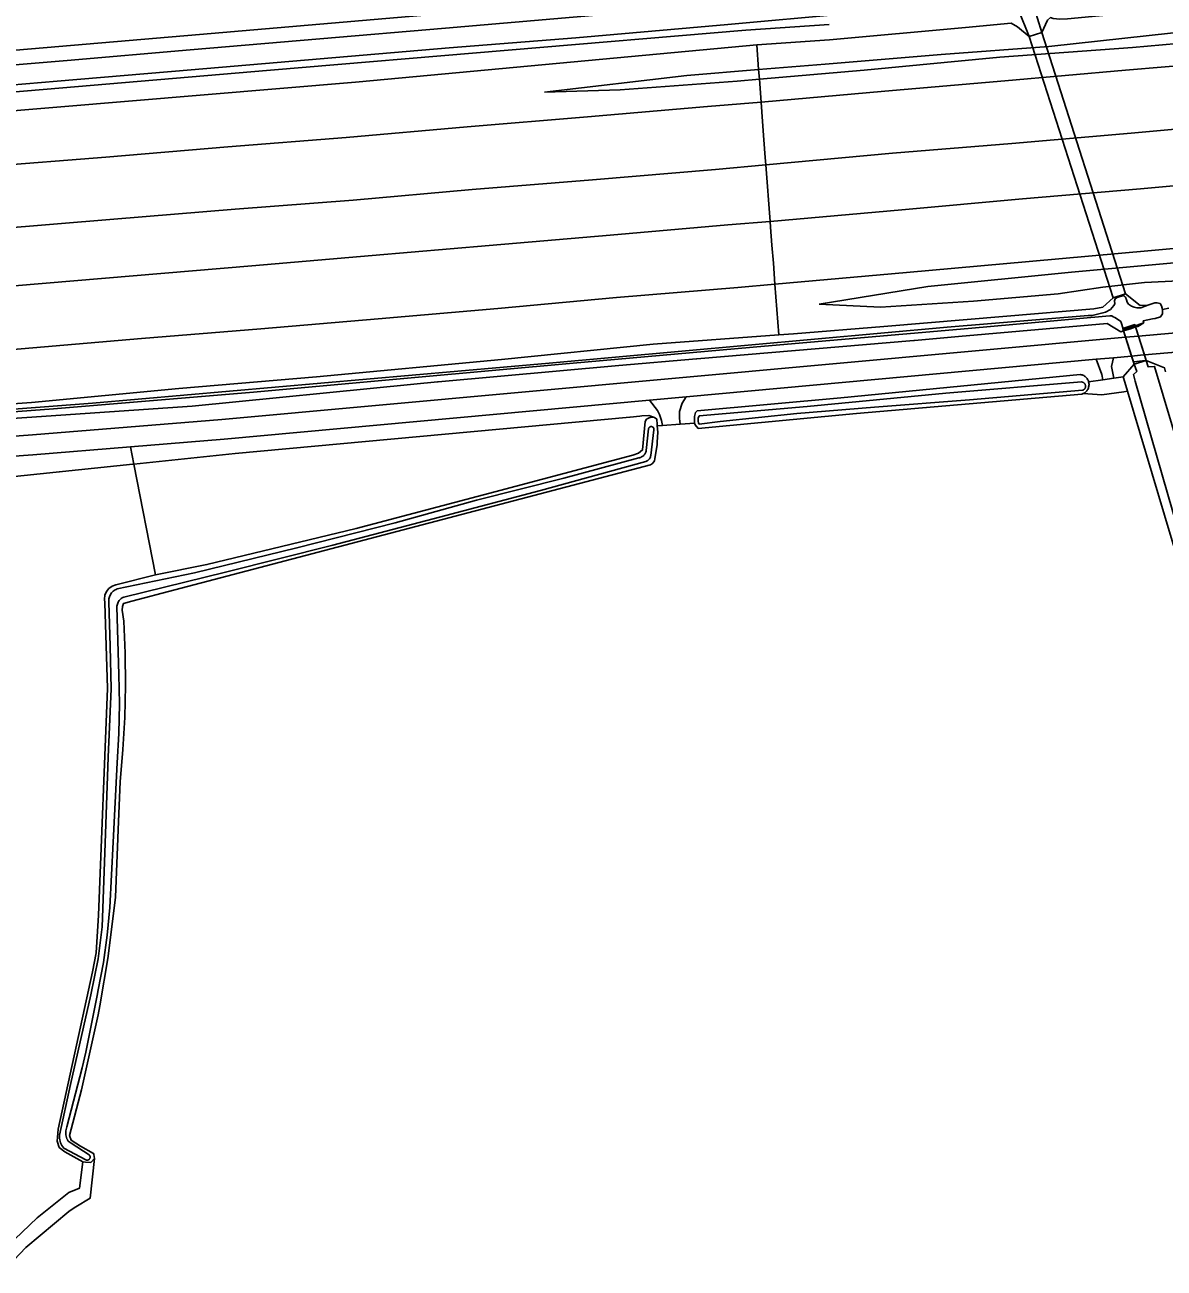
# Model space of a CAD drawing. Extents: x 126000 to 131009, y 393000 to 395500.
# Drawn here: x 129342.4 to 129570, y 394312.5 to 394560.9 of the extents above; entities that cross this region are included whole.
import ezdxf

# ---------------------------------------------------------------- set-up
doc = ezdxf.new("R2010")
doc.units = 0
for name, color, linetype in [('gg-knt-BGT kruinlijn', 7, 'Continuous'), ('gg-knt-verharding', 7, 'Continuous'), ('gg-kntw-bovenkant insteek waterloop', 7, 'Continuous'), ('gg-kntw-waterlijn', 7, 'Continuous'), ('gg-kwrk-duiker nz vlak', 7, 'Continuous'), ('gt-grn-groengrens', 7, 'Continuous'), ('gt-grn-vlakafsluiter', 7, 'Continuous'), ('gt-grn-weggrens', 7, 'Continuous'), ('gx-grn-maaiveld', 7, 'Continuous')]:
    doc.layers.add(name, color=color, linetype=linetype)

msp = doc.modelspace()

# ---------------------------------------------------------------- linework, layer by layer
at = {"layer": 'gg-knt-BGT kruinlijn'}
for p, q in [((129589.69, 394558.71), (129563.67, 394556.39)), ((129563.67, 394556.39), (129537.16, 394554.44)), ((129537.16, 394554.44), (129510.04, 394551.88)), ((129484.7, 394549.69), (129461.34, 394547.9)), ((129489.11, 394550.07), (129484.7, 394549.69)), ((129489.11, 394550.07), (129510.04, 394551.88)), ((129461.34, 394547.9), (129446.17, 394547.44)), ((129551.43, 394511.49), (129579.63, 394514.11)), ((129522.75, 394508.66), (129551.43, 394511.49)), ((129501.04, 394505.08), (129522.75, 394508.66))]:
    msp.add_line(p, q, dxfattribs=at)
at = {"layer": 'gg-knt-verharding'}
for points in [[(129313.83, 394550.65), (129325.97, 394551.7), (129350.84, 394553.79), (129375.43, 394555.89), (129401.31, 394558.13), (129426.45, 394560.27), (129451.91, 394562.48), (129482.06, 394565.02), (129504.94, 394567), (129528.77, 394569.03), (129534.79, 394569.56)], [(129221.42, 394538.98), (129229.52, 394539.66), (129254.56, 394541.67), (129272.68, 394543.18), (129297.26, 394545.24), (129323.78, 394547.53), (129348.86, 394549.63), (129375.62, 394551.9), (129427.16, 394556.34), (129452.46, 394558.29), (129482.78, 394561.01), (129506.31, 394563.09), (129531.01, 394565.23), (129536.07, 394565.68)], [(129873.64, 394523.74), (129871.21, 394523.58), (129844.18, 394521.66), (129818.24, 394520.06), (129784.19, 394517.78), (129759.3, 394515.64), (129732.93, 394513.22), (129706.88, 394510.89), (129657.07, 394506.47), (129631.07, 394504.29), (129605.65, 394502.27), (129580.54, 394500.13), (129564.82, 394498.74)], [(129873.39, 394519.87), (129836.6, 394517.3), (129810.32, 394515.65), (129784.11, 394513.89), (129758.59, 394511.72), (129736.18, 394509.71), (129685.62, 394505.1), (129660.98, 394503.02), (129635.31, 394500.73), (129608.05, 394498.61), (129566.02, 394494.97)]]:
    msp.add_lwpolyline(points, dxfattribs=at)
at = {"layer": 'gg-kntw-bovenkant insteek waterloop'}
for p, q in [((129543, 394558.61), (129545.5, 394559.39)), ((129559.75, 394506.35), (129562.22, 394507.2)), ((129563.97, 394493.11), (129561.8, 394490.57))]:
    msp.add_line(p, q, dxfattribs=at)
for points in [[(129503.07, 394561.01), (129486.42, 394559.88), (129391.44, 394551.89), (129300.59, 394544.15), (129255.02, 394540.42)], [(129566.72, 394504.94), (129565.16, 394504.87), (129562.22, 394507.2)], [(129566.37, 394493.88), (129570.01, 394492.4), (129570.25, 394491.58)], [(129561.8, 394490.57), (129562.11, 394489.55), (129562.66, 394487.71)], [(129562.66, 394487.71), (129570.03, 394462.96), (129580.04, 394429.62)]]:
    msp.add_lwpolyline(points, dxfattribs=at)
at = {"layer": 'gg-kntw-waterlijn'}
for points in [[(129581.6, 394430.08), (129581.56, 394430.2), (129571.69, 394463.6), (129564.19, 394489.7), (129563.81, 394491.03), (129564.47, 394491.66), (129563.97, 394493.11)], [(129566.37, 394493.88), (129566.76, 394492.6), (129568.05, 394492.67), (129576.67, 394463.69), (129579.83, 394453.7), (129586.15, 394431.41)]]:
    msp.add_lwpolyline(points, dxfattribs=at)
at = {"layer": 'gg-kwrk-duiker nz vlak'}
for p, q in [((129559.75, 394506.35), (129543, 394558.61)), ((129545.5, 394559.39), (129562.22, 394507.2))]:
    msp.add_line(p, q, dxfattribs=at)
msp.add_lwpolyline([(129563.97, 394493.11), (129566.37, 394493.88), (129564.09, 394501.03), (129561.71, 394500.25), (129563.97, 394493.11)], dxfattribs=at)
at = {"layer": 'gt-grn-groengrens'}
msp.add_lwpolyline([(129312.45, 394553.49), (129377.27, 394558.96), (129528.5, 394572.06), (129531.48, 394572.39)], dxfattribs=at)
at = {"layer": 'gt-grn-vlakafsluiter'}
for p, q in [((129545.5, 394559.39), (129543.8, 394565.01)), ((129543, 394558.61), (129540.8, 394564.02))]:
    msp.add_line(p, q, dxfattribs=at)
at = {"layer": 'gt-grn-weggrens'}
msp.add_line((129566.02, 394494.97), (129564.82, 394498.74), dxfattribs=at)
at = {"layer": 'gx-grn-maaiveld'}
for p, q in [((129488.58, 394556.93), (129503.09, 394557.91)), ((129488.96, 394551.97), (129488.58, 394556.93)), ((129489.11, 394550.07), (129488.96, 394551.97)), ((129489.11, 394550.07), (129489.45, 394545.49)), ((129490.41, 394532.95), (129491.27, 394521.64)), ((129492.23, 394509.09), (129493, 394498.99)), ((129570.91, 394504.3), (129569.62, 394504.07)), ((129564.82, 394498.74), (129564.24, 394500.55)), ((129562.26, 394498.51), (129561.86, 394499.77)), ((129563.44, 394494.74), (129562.26, 394498.51)), ((129556.41, 394494.11), (129474.46, 394486.59)), ((129556.41, 394494.11), (129559.81, 394494.42)), ((129563.44, 394494.74), (129559.81, 394494.42)), ((129563.44, 394494.74), (129563.97, 394493.11)), ((129566.37, 394493.88), (129566.02, 394494.97)), ((129557.74, 394489.99), (129559.89, 394490.3)), ((129559.89, 394490.3), (129561.8, 394490.57)), ((129557.74, 394489.99), (129554.88, 394489.59)), ((129474.46, 394486.59), (129467.17, 394485.92)), ((129469.76, 394480.87), (129468.73, 394480.79)), ((129473.26, 394481.14), (129469.76, 394480.87)), ((129473.26, 394481.14), (129474.3, 394481.22)), ((129476.18, 394481.33), (129474.3, 394481.22)), ((129364.19, 394473.15), (129363.51, 394476.61)), ((129364.19, 394473.15), (129368.51, 394451.05))]:
    msp.add_line(p, q, dxfattribs=at)
for points in [[(129796.94, 394583.93), (129771.67, 394581.37), (129757.06, 394580.4), (129699.49, 394575.47), (129648.98, 394571), (129620.38, 394568.76), (129593.55, 394566.27), (129550.66, 394562.12), (129549.12, 394562.04), (129547.76, 394562.18), (129547.24, 394562.35), (129546.65, 394561.84), (129545.5, 394559.39)], [(129489.45, 394545.49), (129514.15, 394547.64), (129538.16, 394549.73), (129562.22, 394551.83), (129585.99, 394553.89), (129609.88, 394555.94), (129633.89, 394558.09), (129657.94, 394560.26), (129681.84, 394562.33), (129705.59, 394564.49), (129729.59, 394566.68), (129753.45, 394568.78), (129777, 394570.88), (129801.54, 394573.02), (129825.36, 394575.37), (129849.17, 394577.59), (129862.85, 394578.94)], [(129488.96, 394551.97), (129502.26, 394553.07), (129525.39, 394555.01), (129546.92, 394556.61), (129571.8, 394559.33), (129597.72, 394561.82), (129621.07, 394564), (129647.99, 394566.35), (129674.03, 394568.64), (129700.75, 394570.91), (129728.94, 394573.66), (129759.68, 394576.29), (129766.21, 394574.8)], [(129490.41, 394532.95), (129515.68, 394535.26), (129539.55, 394537.23), (129563.35, 394539.26), (129587.5, 394541.49), (129611.29, 394543.49), (129635.23, 394545.73), (129659.25, 394547.77), (129682.95, 394549.87), (129706.9, 394551.99), (129730.93, 394554.13), (129754.65, 394556.18), (129778.77, 394558.3), (129804.09, 394560.55)], [(129503.09, 394557.91), (129530.31, 394560.41), (129539.37, 394561.24), (129540.7, 394560.5), (129543, 394558.61)], [(129488.58, 394556.93), (129477.91, 394555.93), (129408.46, 394549.44), (129318.48, 394541.96), (129258.6, 394537.09)], [(129865.31, 394555.86), (129850.33, 394554.46), (129826.6, 394552.21), (129802.81, 394549.97), (129779.17, 394547.81), (129755.54, 394545.62), (129731.72, 394543.4), (129707.93, 394541.18), (129684.07, 394538.96), (129660.51, 394536.78), (129636.62, 394534.63), (129613.04, 394532.48), (129589.25, 394530.34), (129565.21, 394528.16), (129541.7, 394526.15), (129517.59, 394523.97), (129491.27, 394521.64)], [(129446.17, 394547.44), (129474.62, 394550.78), (129488.96, 394551.97)], [(129489.45, 394545.49), (129478.77, 394544.58), (129454.76, 394542.52), (129430.73, 394540.53), (129406.55, 394538.44), (129382.96, 394536.52), (129358.61, 394534.48), (129334.86, 394532.59), (129311.42, 394530.73), (129290.34, 394529.05), (129282.88, 394528.56), (129275.05, 394528.21), (129263.6, 394527.78), (129239.25, 394526.49), (129215.04, 394525.43), (129191.88, 394524.43), (129187.51, 394524.22), (129178.95, 394523.6), (129155.11, 394521.67), (129128.61, 394519.58)], [(129489.45, 394545.49), (129489.75, 394541.62), (129490.03, 394537.96), (129490.3, 394534.41), (129490.41, 394532.95)], [(129492.23, 394509.09), (129518.53, 394511.47), (129543.02, 394513.62), (129567.43, 394515.8), (129590.31, 394517.93), (129614.37, 394520.05), (129637.78, 394522.25), (129661.62, 394524.37), (129685.68, 394526.47), (129709.24, 394528.71), (129732.82, 394530.9), (129756.85, 394533.14), (129780.62, 394535.31), (129804.43, 394537.49), (129827.65, 394539.52), (129851.77, 394541.91), (129866.66, 394543.23)], [(129131.43, 394503.56), (129144.56, 394504.57), (129168.48, 394506.49), (129192.7, 394508.43), (129216.69, 394510.39), (129240.46, 394512.3), (129264.21, 394514.21), (129288.18, 394516.22), (129312.1, 394518.14), (129336.01, 394520.09), (129360.16, 394522.09), (129384.41, 394524.09), (129407.95, 394525.91), (129431.74, 394528), (129455.75, 394529.96), (129480.36, 394532.01), (129490.41, 394532.95)], [(129691.9, 394522.58), (129670.2, 394517.34), (129648.64, 394515.46), (129626.5, 394513.74), (129603.11, 394511.78), (129578.36, 394510.03), (129566.01, 394509.41), (129557.7, 394508.54), (129548.78, 394507.18), (129531.91, 394505.71), (129513.3, 394504.53), (129501.04, 394505.08)], [(129491.27, 394521.64), (129482.79, 394520.96), (129459.29, 394518.92), (129435.13, 394516.85), (129411.76, 394514.86), (129387.76, 394512.78), (129364.05, 394510.8), (129340.34, 394508.8), (129316.65, 394506.81), (129292.77, 394504.76), (129268.8, 394502.77), (129245.35, 394500.9), (129221.58, 394498.93), (129197.72, 394496.99), (129173.95, 394495.02), (129150.22, 394493.14), (129133.51, 394491.77)], [(129492.23, 394509.09), (129491.91, 394513.27), (129491.63, 394516.91), (129491.36, 394520.47), (129491.27, 394521.64)], [(129492.23, 394509.09), (129484.78, 394508.47), (129460.59, 394506.43), (129436.87, 394504.27), (129412.97, 394502.18), (129389.56, 394500.17), (129365.7, 394498.26), (129341.68, 394496.21), (129317.97, 394494.24), (129294.26, 394492.11), (129270.49, 394490.23), (129246.78, 394488.31), (129223, 394486.48), (129199.12, 394484.46), (129175.34, 394482.47), (129151.74, 394480.57), (129135.71, 394479.32)], [(129296.44, 394480.83), (129355.95, 394485.32), (129447.15, 394493.34), (129526.62, 394500.49), (129554.8, 394502.84), (129555.61, 394502.88), (129556.39, 394503.05), (129557.74, 394503.36), (129558.24, 394503.51), (129559.22, 394504.05), (129559.92, 394504.82), (129560.13, 394505.19), (129560.01, 394505.81), (129560.2, 394506.16), (129560.57, 394506.43), (129561.17, 394506.62), (129561.48, 394506.74), (129561.7, 394506.84), (129562.05, 394506.72), (129562.24, 394506.48), (129562.42, 394505.96), (129562.59, 394505.52), (129562.84, 394505.13), (129563.43, 394504.71), (129564, 394504.49), (129564.51, 394504.37), (129565.31, 394504.4), (129566.72, 394504.94)], [(129513.95, 394500.62), (129538.54, 394502.73), (129555.91, 394504.18), (129557.68, 394504.5), (129559.75, 394506.35)], [(129569.62, 394504.07), (129569.42, 394504.77), (129569.16, 394505.24), (129568.51, 394505.39), (129568.12, 394505.4), (129566.72, 394504.94)], [(129565.93, 394501.4), (129561.86, 394500.01), (129561.34, 394501.64), (129560.67, 394502.1), (129560.13, 394502.45), (129559.77, 394502.61), (129559.5, 394502.75), (129559.12, 394502.8), (129558.31, 394502.74), (129530.84, 394500.28), (129490.14, 394496.73), (129451.92, 394493.34), (129420.31, 394490.45), (129388.1, 394487.51), (129348.14, 394484.18), (129315.02, 394481.73), (129257.72, 394476.91), (129217.32, 394473.38), (129160.09, 394468.29), (129092.62, 394463.14), (129040.23, 394459.1)], [(129569.62, 394504.07), (129569.66, 394503.18), (129569.24, 394502.57), (129568.17, 394502.24), (129567.65, 394502.18), (129565.79, 394501.8), (129565.93, 394501.4)], [(129232.46, 394473.37), (129267.82, 394476.57), (129267.94, 394476.58), (129285.95, 394478.21), (129317.83, 394480.61), (129318.07, 394480.63), (129337.91, 394482.12), (129375.82, 394484.75), (129420.12, 394489.16), (129424.84, 394489.59), (129424.93, 394489.6), (129461.03, 394492.84), (129476.54, 394494.17), (129476.6, 394494.17), (129519.94, 394497.87), (129520.12, 394497.88), (129528.91, 394498.63), (129558.58, 394501.23), (129561.32, 394499.6), (129561.86, 394499.77)], [(129493, 394498.99), (129495.96, 394499.21), (129513.95, 394500.62)], [(129561.86, 394499.77), (129561.86, 394499.77), (129563.42, 394500.28), (129564.23, 394500.55), (129564.24, 394500.55)], [(129565.93, 394501.4), (129564.68, 394500.66), (129564.24, 394500.55)], [(129562.26, 394498.51), (129381.76, 394482.07), (129343.94, 394479.02), (129266.71, 394473.26), (129250.77, 394472.21), (129249.64, 394472.06), (129248.53, 394471.81), (129247.44, 394471.47), (129246.39, 394471.03), (129245.37, 394470.51), (129244.41, 394469.91), (129243.49, 394469.22), (129242.64, 394468.46), (129241.86, 394467.63), (129242.51, 394467.1)], [(129437.64, 394494.06), (129467.92, 394497.12), (129493, 394498.99)], [(129564.82, 394498.74), (129563.97, 394498.66), (129562.26, 394498.51)], [(129176.34, 394472.02), (129203.32, 394474.14), (129235.67, 394476.64), (129260.64, 394478.55), (129286.9, 394481.18), (129314.2, 394483.35), (129343.76, 394485.47), (129373.18, 394488.24), (129400.64, 394490.59), (129437.64, 394494.06)], [(129557.74, 394489.99), (129557.5, 394491.05), (129556.41, 394494.11)], [(129559.81, 394494.42), (129559.41, 394492.65), (129559.89, 394490.3)], [(129566.02, 394494.97), (129565.25, 394494.9), (129563.44, 394494.74)], [(129566.37, 394493.88), (129565.62, 394493.8), (129563.9, 394493.62), (129563.97, 394493.11)], [(129554.88, 394489.59), (129554.82, 394489.76), (129554.75, 394489.93), (129554.66, 394490.09), (129554.56, 394490.24), (129554.45, 394490.38), (129554.33, 394490.51), (129554.19, 394490.63), (129554.04, 394490.74), (129553.89, 394490.83), (129553.73, 394490.91), (129553.56, 394490.97), (129553.38, 394491.02), (129553.2, 394491.05), (129505.35, 394486.42), (129476.67, 394483.79), (129476.37, 394483.47), (129476.21, 394482.92), (129476.18, 394482.7), (129476.14, 394482.02), (129476.18, 394481.33)], [(129476.88, 394481.8), (129476.9, 394482.33), (129477.11, 394482.78), (129498.69, 394484.67), (129526.33, 394487.33), (129553.42, 394489.58), (129553.5, 394489.57), (129553.57, 394489.56), (129553.64, 394489.54), (129553.71, 394489.52), (129553.78, 394489.49), (129553.85, 394489.45), (129553.91, 394489.41), (129553.97, 394489.36), (129554.02, 394489.31), (129554.07, 394489.26), (129554.11, 394489.2), (129554.15, 394489.13), (129554.18, 394489.07), (129554.21, 394488.99), (129554.23, 394488.94), (129554.23, 394488.92), (129554.25, 394488.85), (129554.25, 394488.78), (129554.26, 394488.7), (129554.25, 394488.63), (129554.24, 394488.55), (129554.22, 394488.48), (129554.2, 394488.41), (129554.17, 394488.34), (129554.13, 394488.28), (129554.09, 394488.22), (129554.05, 394488.16), (129554, 394488.1), (129553.94, 394488.05), (129553.88, 394488.01), (129553.82, 394487.97), (129553.75, 394487.93), (129553.68, 394487.91), (129531.06, 394486.02), (129512.1, 394484.56), (129496.62, 394483.28), (129481.28, 394481.69), (129477.09, 394481.14), (129476.95, 394481.32), (129476.88, 394481.8)], [(129554.88, 394489.59), (129554.92, 394489.42), (129554.94, 394489.24), (129554.95, 394489.07), (129554.95, 394489.01), (129554.94, 394488.89), (129554.92, 394488.72), (129554.88, 394488.55), (129554.83, 394488.38), (129554.77, 394488.22), (129554.69, 394488.06), (129554.6, 394487.92), (129554.49, 394487.78), (129554.38, 394487.64), (129554.25, 394487.52), (129554.11, 394487.42), (129553.97, 394487.32), (129553.81, 394487.24)], [(129562.66, 394487.71), (129561.88, 394487.6), (129557.51, 394486.99), (129553.81, 394487.24)], [(129467.17, 394485.92), (129382.19, 394478.12), (129363.51, 394476.61)], [(129469.76, 394480.87), (129469.68, 394481.23), (129469.55, 394481.9), (129469.16, 394483.05), (129468.78, 394483.89), (129467.17, 394485.92)], [(129474.46, 394486.59), (129473.67, 394485.34), (129473.13, 394483.66), (129473.13, 394482.29), (129473.2, 394481.71), (129473.26, 394481.14)], [(129476.18, 394481.33), (129476.26, 394481.03), (129476.89, 394480.24), (129508.48, 394483.24), (129553.49, 394487.11), (129553.65, 394487.17), (129553.81, 394487.24)], [(129364.19, 394473.15), (129384.44, 394475.26), (129463.25, 394482.56), (129463.3, 394482.56), (129465.24, 394482.74), (129465.65, 394482.78), (129467.06, 394482.9), (129468.15, 394482.44)], [(129354.96, 394334.1), (129355.01, 394334.12), (129355.06, 394334.14), (129355.11, 394334.16), (129355.16, 394334.19), (129355.2, 394334.23), (129355.25, 394334.26), (129355.28, 394334.3), (129355.32, 394334.34), (129355.35, 394334.39), (129355.38, 394334.44), (129355.4, 394334.49), (129355.42, 394334.54), (129355.43, 394334.59), (129355.44, 394334.65), (129355.44, 394334.7), (129355.44, 394334.76), (129355.43, 394334.81), (129355.42, 394334.87), (129355.41, 394334.92), (129355.39, 394334.97), (129355.37, 394335.02), (129355.34, 394335.07), (129355.31, 394335.11), (129355.27, 394335.15), (129355.23, 394335.19), (129351.69, 394337.49), (129351.07, 394337.9), (129350.93, 394338.13), (129350.9, 394338.2), (129350.81, 394338.38), (129350.72, 394338.64), (129350.65, 394338.9), (129350.6, 394339.17), (129350.57, 394339.44), (129350.57, 394339.71), (129350.59, 394339.98), (129350.64, 394340.25), (129350.71, 394340.52), (129350.8, 394340.77), (129353.84, 394352.52), (129354.61, 394355.68), (129356.86, 394366.97), (129357.07, 394368.11), (129358.12, 394373.56), (129358.88, 394379.05), (129359.36, 394384.58), (129360.07, 394397.66), (129360.85, 394413.46), (129361.18, 394419.35), (129361.3, 394425.24), (129361.21, 394431.13), (129360.77, 394444.61), (129360.79, 394444.8), (129360.83, 394445), (129360.88, 394445.19), (129360.95, 394445.38), (129361.03, 394445.56), (129361.13, 394445.73), (129361.25, 394445.9), (129361.38, 394446.05), (129361.52, 394446.19), (129361.67, 394446.32), (129361.83, 394446.44), (129361.91, 394446.49), (129362.01, 394446.54), (129362.15, 394446.58), (129382.49, 394451.59), (129403.95, 394456.95), (129425.2, 394462.53), (129445.42, 394467.88), (129466.45, 394473.71), (129466.56, 394473.75), (129466.67, 394473.8), (129466.77, 394473.85), (129466.86, 394473.91), (129466.95, 394473.98), (129467.04, 394474.06), (129467.11, 394474.15), (129467.18, 394474.24), (129467.25, 394474.34), (129467.3, 394474.44), (129467.34, 394474.54), (129467.38, 394474.65), (129467.4, 394474.76), (129467.42, 394474.88), (129468.03, 394480), (129468.04, 394480.05), (129468.04, 394480.09), (129468.04, 394480.14), (129468.04, 394480.19), (129468.03, 394480.23), (129468.02, 394480.28), (129468.01, 394480.32), (129467.99, 394480.36), (129467.96, 394480.41), (129467.94, 394480.44), (129467.91, 394480.48), (129467.87, 394480.51), (129467.84, 394480.54), (129467.8, 394480.57), (129467.76, 394480.6), (129467.72, 394480.61), (129467.67, 394480.63), (129467.63, 394480.64), (129467.61, 394480.65), (129467.58, 394480.65), (129467.53, 394480.66), (129467.49, 394480.66), (129467.44, 394480.65), (129467.39, 394480.64), (129467.35, 394480.63), (129467.3, 394480.61), (129467.26, 394480.6), (129467.22, 394480.57), (129467.18, 394480.54), (129467.15, 394480.51), (129467.11, 394480.48), (129467.08, 394480.45), (129467.06, 394480.41), (129467.03, 394480.36), (129467.01, 394480.32), (129467, 394480.28), (129466.99, 394480.23), (129466.51, 394475.86), (129466.48, 394475.71), (129466.44, 394475.57), (129466.38, 394475.43), (129466.32, 394475.3), (129466.24, 394475.17), (129466.15, 394475.05), (129466.06, 394474.93), (129465.95, 394474.83), (129465.83, 394474.74), (129465.71, 394474.65), (129465.58, 394474.58), (129465.45, 394474.51), (129465.31, 394474.46), (129465.16, 394474.42), (129465.01, 394474.4), (129450.06, 394470.33), (129432.64, 394465.98), (129416.39, 394461.41), (129396.75, 394456.42), (129376.3, 394451.45), (129360.83, 394448.21), (129360.62, 394448.12), (129360.42, 394448.02), (129360.23, 394447.9), (129360.06, 394447.76), (129359.89, 394447.61), (129359.74, 394447.44), (129359.61, 394447.26), (129359.49, 394447.07), (129359.39, 394446.86), (129359.31, 394446.66), (129359.24, 394446.44), (129359.2, 394446.22), (129359.17, 394446), (129359.17, 394445.77), (129359.18, 394445.55), (129359.45, 394436.78), (129359.63, 394428.26), (129359.04, 394414.62), (129358.39, 394395.48), (129357.83, 394380.74), (129357.04, 394374.3), (129355.57, 394367.16), (129351.52, 394349.24), (129349.35, 394339.11), (129349.33, 394338.8), (129349.35, 394338.49), (129349.39, 394338.18), (129349.46, 394337.87), (129349.55, 394337.57), (129349.67, 394337.28), (129349.82, 394337.01), (129349.99, 394336.74), (129350.19, 394336.5), (129354.59, 394334.17), (129354.74, 394334.09), (129354.8, 394334.08), (129354.85, 394334.09), (129354.91, 394334.09), (129354.96, 394334.1)], [(129468.73, 394480.79), (129468.82, 394479.57), (129468.72, 394477.51), (129468.7, 394476.98), (129468.64, 394476.65), (129468.23, 394474.19), (129468.17, 394473.84), (129467.86, 394473.34), (129467.69, 394473.22), (129467.54, 394473.12), (129467.38, 394473.01), (129464.83, 394472.34), (129372.38, 394448.02), (129363.76, 394445.76), (129362.14, 394445.33), (129361.88, 394444.69), (129361.86, 394444), (129362.17, 394441.8), (129362.44, 394435.38), (129362.5, 394428.95), (129362.35, 394422.53), (129362, 394416.11), (129361.44, 394409.7), (129361.13, 394401.76), (129360.54, 394386.64), (129359.04, 394374.86), (129359.04, 394374.8), (129357.35, 394364.96), (129357.04, 394363.12), (129353.69, 394348.14), (129351.34, 394339.03), (129351.64, 394338.06), (129353.53, 394336.9), (129356.15, 394335.46), (129356.18, 394335.24), (129356.3, 394334.44)], [(129368.51, 394451.05), (129378.78, 394453.08), (129408.57, 394460.28), (129436.29, 394467.65), (129463.86, 394474.93), (129464.97, 394475.35), (129465.78, 394475.99), (129466.27, 394481.7), (129466.6, 394482.14), (129467.07, 394482.43), (129467.6, 394482.54), (129468.15, 394482.44)], [(129468.73, 394480.79), (129468.7, 394481.1), (129468.62, 394482.16), (129468.15, 394482.44)], [(129363.51, 394476.61), (129343.98, 394475.03), (129252.18, 394468.32), (129250.6, 394467.94), (129249.07, 394467.42), (129247.59, 394466.78), (129246.17, 394466), (129244.82, 394465.11), (129244.81, 394465.1)], [(129364.19, 394473.15), (129363.99, 394473.13), (129334.53, 394470.08), (129334.21, 394470.05), (129303.4, 394467.48), (129302.09, 394467.37), (129245.36, 394462.64), (129241.83, 394458.69), (129236.28, 394451.83), (129227.57, 394440.03), (129219.66, 394428.63), (129215.54, 394422.38), (129198.24, 394392.72), (129197.58, 394391.6), (129181.79, 394364.53)], [(129368.51, 394451.05), (129360.59, 394449.07), (129359.85, 394448.79), (129359.21, 394448.32), (129358.72, 394447.71), (129358.4, 394446.99), (129358.29, 394446.2), (129358.39, 394445.42), (129358.94, 394428.35), (129357.15, 394383.05), (129356.63, 394375.53), (129355.94, 394371.69), (129349.06, 394340.28), (129348.88, 394337.9), (129349.27, 394336.65), (129350.38, 394335.73), (129353.97, 394333.75)], [(129334.31, 394312.53), (129344.84, 394322.57), (129351.17, 394327.62), (129353.34, 394328.53), (129353.97, 394333.75)], [(129356.3, 394334.44), (129355.43, 394326.5), (129352.62, 394324.76), (129351.68, 394324.17), (129351.18, 394323.86), (129342.59, 394316.63), (129340.19, 394314.11)], [(129356.3, 394334.44), (129355.57, 394333.66), (129354.54, 394333.72), (129353.97, 394333.75)]]:
    msp.add_lwpolyline(points, dxfattribs=at)

doc.saveas('drawing.dxf')
